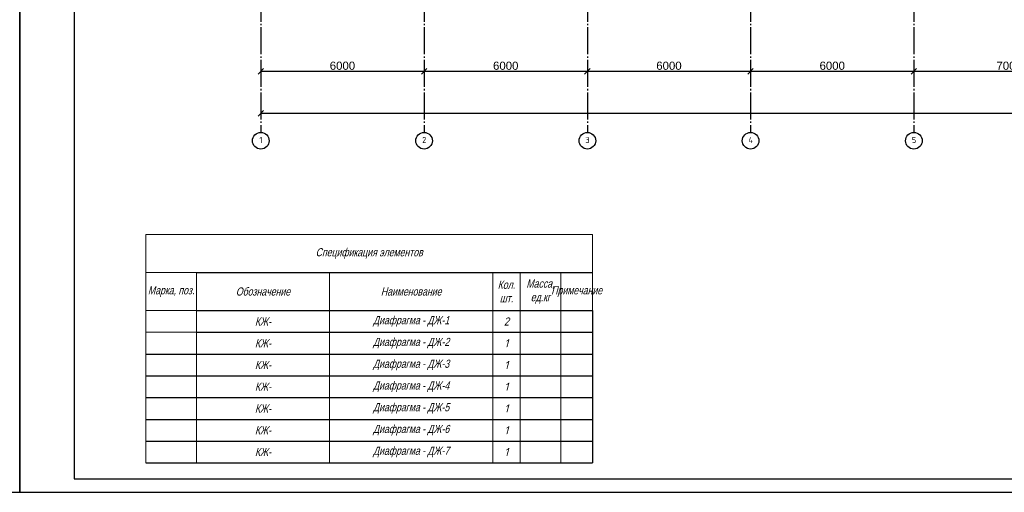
# Model space of a CAD drawing. Header units: millimetres. Extents: x -33345 to 4712671, y -3392 to 121473.
# Tile 989 of 1056: x 3866006 to 3902191, y 44501 to 61884. Entities that reach past the tile are written whole.
import ezdxf

# ---------------------------------------------------------------- set-up
doc = ezdxf.new("R2010")
doc.units = ezdxf.units.MM
doc.linetypes.add('CENTER2', pattern=[28.575, 19.05, -3.175, 3.175, -3.175])
doc.linetypes.add('ГОСТ 2.303 5', pattern=[24, 20, -1.5, 1, -1.5])
for name, color, linetype, lineweight in [('.', 7, 'Continuous', 15), ('0.25', 7, 'Continuous', 25), ('ACO-текст', 7, 'Continuous', 20)]:
    doc.layers.add(name, color=color, linetype=linetype, lineweight=lineweight)
doc.layers.add('00-Axes', color=1, linetype='CENTER2')
doc.styles.add('ISOCPEUR_1.00', font='isocpeui.ttf')
doc.styles.add('RUSS', font='RUSS.shx', dxfattribs={"width": 0.8, "oblique": 15, "height": 250})
doc.styles.add('simp 0', font='isocpeui.ttf')
doc.styles.get("Standard").update_dxf_attribs({"font": 'arial.ttf'})
doc.styles.add('X-U-RW-01$0$StyleROMANS', font='GOTHIC.TTF')
doc.dimstyles.new('ISO-25$0', dxfattribs={"dimtxt": 300, "dimasz": 200, "dimexe": 100, "dimexo": 300, "dimgap": 50, "dimtad": 1, "dimdec": 0, "dimtxsty": 'Standard', "dimblk": 'OBLIQUE', "dimcen": 250, "dimadec": 0, "dimazin": 0, "dimtfac": 1, "dimtdec": 0, "dimtmove": 0, "dimatfit": 3, "dimldrblk": 'OBLIQUE', "dimfxl": 1.25, "dimarcsym": 0})

# ---------------------------------------------------------------- blocks, each defined once
blk = doc.blocks.new('*U282')
at = {"layer": '0.25', "color": 5, "linetype": 'Continuous', "lineweight": 25, "ltscale": 100}
blk.add_lwpolyline([(-72619, 0), (0, 0), (0, 42000), (-72619, 42000), (-72619, 0)], dxfattribs=at)
at = {"layer": '0.25', "color": 7, "linetype": 'Continuous', "lineweight": 30, "ltscale": 100}
blk.add_lwpolyline([(-70619, 500), (-500, 500), (-500, 41500), (-70619, 41500), (-70619, 500)], dxfattribs=at)
blk = doc.blocks.new('_Oblique')
at = {"color": 0, "linetype": 'ByBlock', "lineweight": -2}
blk.add_line((-0.5, -0.5), (0.5, 0.5), dxfattribs=at)
blk = doc.blocks.new('*D2416')
at = {"color": 0, "lineweight": -2, "transparency": 16777216}
for p, q in [((3874867, 60286), (3874867, 60086)), ((3880867, 60286), (3880867, 60086)), ((3874867, 59986), (3880867, 59986))]:
    blk.add_line(p, q, dxfattribs=at)
at = {"layer": 'Defpoints', "color": 0, "transparency": 16777216}
for p in [(3874867, 59986), (3880867, 59986), (3880867, 59986)]:
    blk.add_point(p, dxfattribs=at)
at = {"color": 0, "lineweight": -2, "transparency": 16777216, "xscale": 200, "yscale": 200, "zscale": 200, "rotation": 180}
blk.add_blockref('_Oblique', (3874867, 59986), dxfattribs=at)
at = {"color": 0, "lineweight": -2, "transparency": 16777216, "xscale": 200, "yscale": 200, "zscale": 200}
blk.add_blockref('_Oblique', (3880867, 59986), dxfattribs=at)
at = {"color": 0, "lineweight": 0, "transparency": 16777216, "insert": (3877867, 60189), "char_height": 300, "attachment_point": 5}
blk.add_mtext('6000', dxfattribs=at)
blk = doc.blocks.new('*D3293')
at = {"color": 0, "lineweight": -2, "transparency": 16777216}
for p, q in [((3880867, 60286), (3880867, 60086)), ((3886867, 60286), (3886867, 60086)), ((3880867, 59986), (3886867, 59986))]:
    blk.add_line(p, q, dxfattribs=at)
at = {"layer": 'Defpoints', "color": 0, "transparency": 16777216}
for p in [(3880867, 59986), (3886867, 59986), (3886867, 59986)]:
    blk.add_point(p, dxfattribs=at)
at = {"color": 0, "lineweight": -2, "transparency": 16777216, "xscale": 200, "yscale": 200, "zscale": 200, "rotation": 180}
blk.add_blockref('_Oblique', (3880867, 59986), dxfattribs=at)
at = {"color": 0, "lineweight": -2, "transparency": 16777216, "xscale": 200, "yscale": 200, "zscale": 200}
blk.add_blockref('_Oblique', (3886867, 59986), dxfattribs=at)
at = {"color": 0, "lineweight": 0, "transparency": 16777216, "insert": (3883867, 60189), "char_height": 300, "attachment_point": 5}
blk.add_mtext('6000', dxfattribs=at)
blk = doc.blocks.new('*D3294')
at = {"color": 0, "lineweight": -2, "transparency": 16777216}
for p, q in [((3886867, 60286), (3886867, 60086)), ((3892867, 60286), (3892867, 60086)), ((3886867, 59986), (3892867, 59986))]:
    blk.add_line(p, q, dxfattribs=at)
at = {"layer": 'Defpoints', "color": 0, "transparency": 16777216}
for p in [(3886867, 59986), (3892867, 59986), (3892867, 59986)]:
    blk.add_point(p, dxfattribs=at)
at = {"color": 0, "lineweight": -2, "transparency": 16777216, "xscale": 200, "yscale": 200, "zscale": 200, "rotation": 180}
blk.add_blockref('_Oblique', (3886867, 59986), dxfattribs=at)
at = {"color": 0, "lineweight": -2, "transparency": 16777216, "xscale": 200, "yscale": 200, "zscale": 200}
blk.add_blockref('_Oblique', (3892867, 59986), dxfattribs=at)
at = {"color": 0, "lineweight": 0, "transparency": 16777216, "insert": (3889867, 60189), "char_height": 300, "attachment_point": 5}
blk.add_mtext('6000', dxfattribs=at)
blk = doc.blocks.new('*D3295')
at = {"color": 0, "lineweight": -2, "transparency": 16777216}
for p, q in [((3892867, 60286), (3892867, 60086)), ((3898867, 60286), (3898867, 60086)), ((3892867, 59986), (3898867, 59986))]:
    blk.add_line(p, q, dxfattribs=at)
at = {"layer": 'Defpoints', "color": 0, "transparency": 16777216}
for p in [(3892867, 59986), (3898867, 59986), (3898867, 59986)]:
    blk.add_point(p, dxfattribs=at)
at = {"color": 0, "lineweight": -2, "transparency": 16777216, "xscale": 200, "yscale": 200, "zscale": 200, "rotation": 180}
blk.add_blockref('_Oblique', (3892867, 59986), dxfattribs=at)
at = {"color": 0, "lineweight": -2, "transparency": 16777216, "xscale": 200, "yscale": 200, "zscale": 200}
blk.add_blockref('_Oblique', (3898867, 59986), dxfattribs=at)
at = {"color": 0, "lineweight": 0, "transparency": 16777216, "insert": (3895867, 60189), "char_height": 300, "attachment_point": 5}
blk.add_mtext('6000', dxfattribs=at)
blk = doc.blocks.new('*D3296')
at = {"color": 0, "lineweight": -2, "transparency": 16777216}
for p, q in [((3898867, 60286), (3898867, 60086)), ((3905867, 60286), (3905867, 60086)), ((3898867, 59986), (3905867, 59986))]:
    blk.add_line(p, q, dxfattribs=at)
at = {"layer": 'Defpoints', "color": 0, "transparency": 16777216}
for p in [(3898867, 59986), (3905867, 59986), (3905867, 59986)]:
    blk.add_point(p, dxfattribs=at)
at = {"color": 0, "lineweight": -2, "transparency": 16777216, "xscale": 200, "yscale": 200, "zscale": 200, "rotation": 180}
blk.add_blockref('_Oblique', (3898867, 59986), dxfattribs=at)
at = {"color": 0, "lineweight": -2, "transparency": 16777216, "xscale": 200, "yscale": 200, "zscale": 200}
blk.add_blockref('_Oblique', (3905867, 59986), dxfattribs=at)
at = {"color": 0, "lineweight": 0, "transparency": 16777216, "insert": (3902367, 60189), "char_height": 300, "attachment_point": 5}
blk.add_mtext('7000', dxfattribs=at)
blk = doc.blocks.new('*D2418')
at = {"color": 0, "lineweight": -2, "transparency": 16777216}
for p, q in [((3874867, 58739), (3874867, 58539)), ((3934267, 58739), (3934267, 58539)), ((3934267, 58439), (3874867, 58439))]:
    blk.add_line(p, q, dxfattribs=at)
at = {"layer": 'Defpoints', "color": 0, "transparency": 16777216}
for p in [(3874867, 58439), (3874867, 58439), (3934267, 58439)]:
    blk.add_point(p, dxfattribs=at)
at = {"color": 0, "lineweight": -2, "transparency": 16777216, "xscale": 200, "yscale": 200, "zscale": 200, "rotation": 180}
blk.add_blockref('_Oblique', (3874867, 58439), dxfattribs=at)
at = {"color": 0, "lineweight": -2, "transparency": 16777216, "xscale": 200, "yscale": 200, "zscale": 200}
blk.add_blockref('_Oblique', (3934267, 58439), dxfattribs=at)
at = {"color": 0, "lineweight": 0, "transparency": 16777216, "insert": (3904567, 58642), "char_height": 300, "attachment_point": 5}
blk.add_mtext('59400', dxfattribs=at)
blk = doc.blocks.new('*T2429')
at = {"layer": 'ACO-текст', "color": 0, "transparency": 16777216}
for p, q in [((0, 0), (16416, 0)), ((0, 0), (0, -8400)), ((16416, 0), (16416, -2800)), ((0, -1400), (1858, -1400)), ((1858, -1400), (1858, -8400)), ((6750, -1400), (6750, -8400)), ((12750, -1400), (12750, -8400)), ((13750, -1400), (13750, -8400)), ((15250, -1400), (15250, -8400)), ((0, -2800), (1858, -2800)), ((0, -3600), (1858, -3600))]:
    blk.add_line(p, q, dxfattribs=at)
at = {"layer": 'ACO-текст', "color": 0, "linetype": 'ByBlock', "lineweight": -2, "transparency": 16777216}
for p, q in [((1858, -1400), (16416, -1400)), ((1858, -2800), (16416, -2800)), ((1858, -3600), (16416, -3600)), ((0, -4400), (16416, -4400)), ((0, -5200), (16416, -5200)), ((0, -6000), (16416, -6000)), ((0, -6800), (16416, -6800)), ((0, -7600), (16416, -7600)), ((0, -8400), (16416, -8400))]:
    blk.add_line(p, q, dxfattribs=at)
at = {"layer": 'ACO-текст', "color": 0, "lineweight": -2, "transparency": 16777216}
blk.add_line((16416, -2800), (16416, -8400), dxfattribs=at)
at = {"layer": 'ACO-текст', "color": 0, "transparency": 16777216, "char_height": 300, "attachment_point": 5}
for s, insert, width, style in [('Cпецификация элементов ', (8208, -700), 16416.48, 'RUSS'), ('Марка, поз.', (929, -2100), 1858.2, 'RUSS'), ('Кол. шт.', (13250, -2100), 1000, 'RUSS'), ('Масса, ед.кг', (14500, -2100), 1500, 'RUSS'), ('Обозначение', (4304, -2100), 4891.8, 'RUSS'), ('Наименование', (9750, -2100), 6000, 'RUSS'), ('Примечание', (15833, -2100), 1166.48, 'RUSS'), ('КЖ-', (4304, -3200), 4891.8, 'RUSS'), ('Диафрагма - ДЖ-1 ', (9750, -3200), 6000, 'RUSS'), ('2', (13250, -3200), 1000, 'simp 0'), ('КЖ-', (4304, -4000), 4891.8, 'RUSS'), ('Диафрагма - ДЖ-2 ', (9750, -4000), 6000, 'RUSS'), ('1', (13250, -4000), 1000, 'simp 0'), ('КЖ-', (4304, -4800), 4891.8, 'RUSS'), ('Диафрагма - ДЖ-3 ', (9750, -4800), 6000, 'RUSS'), ('1', (13250, -4800), 1000, 'simp 0'), ('КЖ-', (4304, -5600), 4891.8, 'RUSS'), ('Диафрагма - ДЖ-4 ', (9750, -5600), 6000, 'RUSS'), ('1', (13250, -5600), 1000, 'simp 0'), ('КЖ-', (4304, -6400), 4891.8, 'RUSS'), ('Диафрагма - ДЖ-5 ', (9750, -6400), 6000, 'RUSS'), ('1', (13250, -6400), 1000, 'simp 0'), ('КЖ-', (4304, -7200), 4891.8, 'RUSS'), ('Диафрагма - ДЖ-6 ', (9750, -7200), 6000, 'RUSS'), ('1', (13250, -7200), 1000, 'simp 0'), ('КЖ-', (4304, -8000), 4891.8, 'RUSS'), ('Диафрагма - ДЖ-7 ', (9750, -8000), 6000, 'RUSS'), ('1', (13250, -8000), 1000, 'simp 0')]:
    blk.add_mtext(s, dxfattribs=dict(at, insert=insert, width=width, style=style))

msp = doc.modelspace()

# ---------------------------------------------------------------- linework, layer by layer
at = {"layer": '00-Axes', "color": 251, "linetype": 'ГОСТ 2.303 5', "ltscale": 50, "true_color": 0x636466, "elevation": -0.004}
for points in [[(3874867.346, 80810.219), (3874867.346, 57738.613)], [(3880867.346, 80810.219), (3880867.346, 57738.613)], [(3886867.346, 80810.219), (3886867.346, 57738.613)], [(3892867.346, 80810.219), (3892867.346, 57738.613)], [(3898867.346, 80810.219), (3898867.346, 57738.613)]]:
    msp.add_lwpolyline(points, dxfattribs=at)
at = {"layer": '00-Axes', "color": 219, "linetype": 'ByBlock', "ltscale": 100, "true_color": 0x642165}
for centre in [(3874867.346, 57432.653, -0.004), (3880867.346, 57432.653, -0.004), (3886867.346, 57432.653, -0.004), (3892867.346, 57432.653, -0.004), (3898867.346, 57432.653, -0.004)]:
    msp.add_circle(centre, 305.96, dxfattribs=at)

# ---------------------------------------------------------------- block references
msp.add_blockref('*T2429', (3870643.193, 53985.694, -1359241.5))
at = {"layer": '0.25', "ltscale": 100, "transparency": 33554687}
for p in [(3866006.128, 44501.326), (3938625.317, 44501.326)]:
    msp.add_blockref('*U282', p, dxfattribs=at)

# ---------------------------------------------------------------- texts
at = {"layer": '.', "char_height": 300, "attachment_point": 1, "style": 'X-U-RW-01$0$StyleROMANS'}
for s, insert, width in [('\\pi1269.0585;{\\LАрматурная сетка СГ-1\\P\\pi288.19514;}(разработана на 1 пог.м. длины)', (3578941.241, 52689.006), 7399.29987), ('\\pi1358.97214;{\\LАрматурная сетка СГ-2\\P\\pi418.08158;}(разработана на 1 пог.м. длины)', (3592353.157, 52427.848), 7659.07275), ('\\pi1269.0585;{\\LАрматурная сетка СГ-1\\P\\pi288.19514;}(разработана на 1 пог.м. длины)', (3646055.242, 52161.969), 7399.29987), ('\\pi1269.0585;{\\LАрматурная сетка СГ-1\\P\\pi288.19514;}(разработана на 1 пог.м. длины)', (3717455.179, 52161.969), 7399.29987), ('\\pi1358.97214;{\\LАрматурная сетка СГ-2\\P\\pi418.08158;}(разработана на 1 пог.м. длины)', (3658895.535, 51900.811), 7659.07275)]:
    msp.add_mtext(s, dxfattribs=dict(at, insert=insert, width=width))
at = {"layer": '00-Axes', "color": 219, "linetype": 'ByBlock', "ltscale": 100, "true_color": 0x642165, "char_height": 226.05869, "attachment_point": 1, "style": 'ISOCPEUR_1.00'}
for s, insert in [('\\pxqc;{\\fISOCPEUR|b0|i0|c204|p34;1}', (3874486.18, 57572.458, -0.004)), ('\\pxqc;{\\fISOCPEUR|b0|i0|c204|p34;2}', (3880486.18, 57572.458, -0.004)), ('\\pxqc;{\\fISOCPEUR|b0|i0|c204|p34;3}', (3886486.18, 57572.458, -0.004)), ('\\pxqc;{\\fISOCPEUR|b0|i0|c204|p34;4}', (3892486.18, 57572.458, -0.004)), ('\\pxqc;{\\fISOCPEUR|b0|i0|c204|p34;5}', (3898486.18, 57572.458, -0.004))]:
    msp.add_mtext_dynamic_manual_height_columns(s, width=772.47909, gutter_width=706.433, heights=[0], dxfattribs=dict(at, insert=insert))

# ---------------------------------------------------------------- dimensions: what is measured, and where the dimension line sits
at = {"color": 18, "lineweight": 0, "true_color": 0x000000}
for base, p1, p2, picture, middle in [((3880867.346, 59985.847, -0.004), (3874867.346, 59985.847, -0.004), (3880867.346, 59985.847, -0.004), '*D2416', (3877867.346, 60189.019, -0.004)), ((3886867.346, 59985.847, -0.004), (3880867.346, 59985.847, -0.004), (3886867.346, 59985.847, -0.004), '*D3293', (3883867.346, 60189.019, -0.004)), ((3892867.346, 59985.847, -0.004), (3886867.346, 59985.847, -0.004), (3892867.346, 59985.847, -0.004), '*D3294', (3889867.346, 60189.019, -0.004)), ((3898867.346, 59985.847, -0.004), (3892867.346, 59985.847, -0.004), (3898867.346, 59985.847, -0.004), '*D3295', (3895867.346, 60189.019, -0.004)), ((3905867.346, 59985.847, -0.004), (3898867.346, 59985.847, -0.004), (3905867.346, 59985.847, -0.004), '*D3296', (3902367.346, 60189.019, -0.004)), ((3874867.346, 58438.613, -0.004), (3934267.346, 58438.613, -0.004), (3874867.346, 58438.613, -0.004), '*D2418', (3904567.346, 58641.785, -0.004))]:
    dim = msp.add_linear_dim(base=base, p1=p1, p2=p2, dimstyle='ISO-25$0', dxfattribs=at)
    dim.commit()
    dim.dimension.update_dxf_attribs({"geometry": picture, "text_midpoint": middle})

doc.saveas('drawing.dxf')
